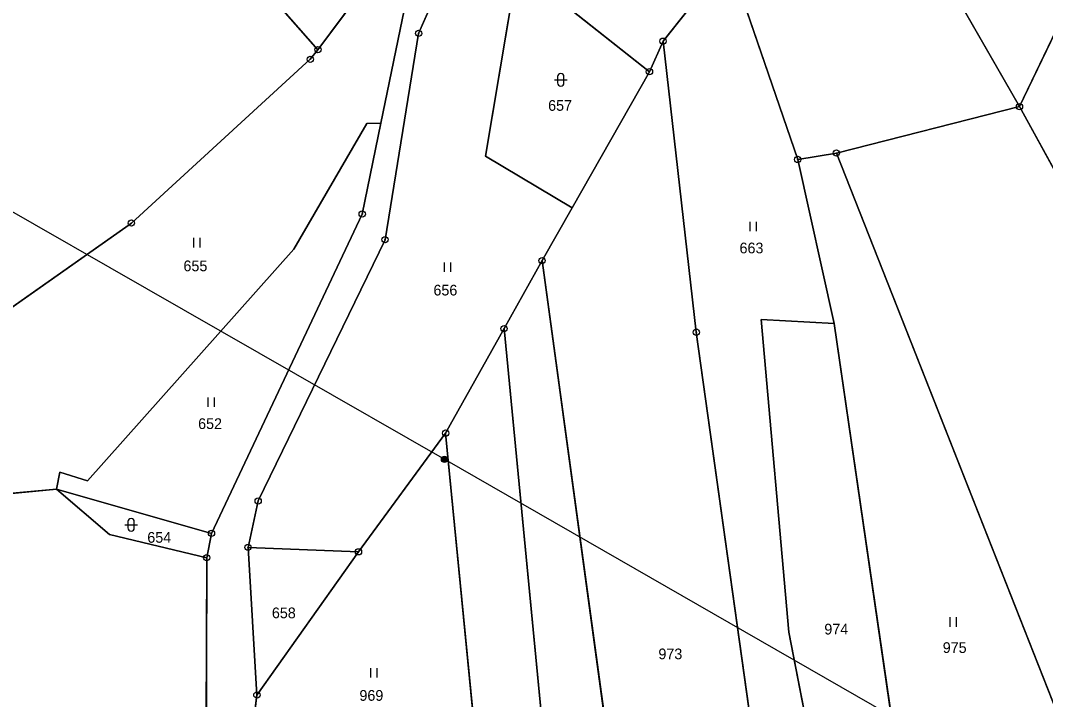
# Model space of a CAD drawing. Extents: x -689422 to -685210, y -987725 to -982160.
# Drawn here: x -687135.2 to -686972.5, y -986055.5 to -985947.8 of the extents above; entities that cross this region are included whole.
import ezdxf

# ---------------------------------------------------------------- set-up
doc = ezdxf.new("R2010")
doc.units = 0
for name, color, linetype in [('KN_Hranice_parcel', 7, 'Continuous'), ('KN_Parcelni cisla', 7, 'Continuous'), ('KN_Polygon parcely', 7, 'Continuous'), ('KN_Pozemkove predmety', 7, 'Continuous'), ('KN_POZEMKY_LESNI POZEMEK', 7, 'Continuous'), ('KN_POZEMKY_ORNA PUDA', 7, 'Continuous'), ('KN_POZEMKY_OSTATNI PLOCHA', 7, 'Continuous'), ('KN_POZEMKY_TTP', 7, 'Continuous'), ('KN_POZEMKY_ZAHRADA', 7, 'Continuous'), ('KN_VYUZITI_17_ostatni plocha_ostatni komunikace', 7, 'Continuous'), ('KN_VYUZITI_26_ostatni plocha_jina plocha', 7, 'Continuous'), ('KN_VYUZITI_27_ostatni plocha_neplodna puda', 7, 'Continuous'), ('KN_Značky bodu BP', 7, 'Continuous'), ('KN_Značky kultur', 7, 'Continuous')]:
    doc.layers.add(name, color=color, linetype=linetype)

msp = doc.modelspace()

# ---------------------------------------------------------------- linework, layer by layer
at = {"layer": 'KN_Hranice_parcel'}
for p, q in [((-686976.59, -985961.43), (-687008.72, -985905.55)), ((-687124.29, -985911.23), (-687087.98, -985952.41)), ((-686953.92, -985914.25), (-686976.59, -985961.43)), ((-687022.72, -985937.91), (-687033.19, -985951.05)), ((-687011.8, -985969.82), (-687022.72, -985937.91)), ((-687081.49, -985943.67), (-687087.98, -985952.41)), ((-687077.99, -985964.08), (-687073.91, -985944.26)), ((-687033.19, -985951.05), (-687035.34, -985955.89)), ((-687047.63, -985977.5), (-687035.34, -985955.89)), ((-686976.59, -985961.43), (-687005.66, -985968.81)), ((-687080.95, -985978.48), (-687077.99, -985964.08)), ((-687005.66, -985968.81), (-687011.8, -985969.82)), ((-687006.02, -985995.83), (-687011.8, -985969.82)), ((-687052.4, -985985.88), (-687047.63, -985977.5)), ((-687104.88, -986029.16), (-687080.95, -985978.48)), ((-687058.43, -985996.67), (-687052.4, -985985.88)), ((-686993.5, -986081.88), (-687006.02, -985995.83)), ((-687067.71, -986013.25), (-687058.43, -985996.67)), ((-687081.54, -986032.09), (-687067.71, -986013.25)), ((-687062.53, -986066.07), (-687067.71, -986013.25)), ((-687129.49, -986022.17), (-687151.61, -986024.18)), ((-687129.49, -986022.17), (-687104.88, -986029.16)), ((-687105.64, -986033.02), (-687104.88, -986029.16)), ((-687099.07, -986031.39), (-687081.54, -986032.09)), ((-687097.67, -986054.82), (-687099.07, -986031.39)), ((-687081.54, -986032.09), (-687097.67, -986054.82)), ((-687097.67, -986054.82), (-687102.76, -986095.39))]:
    msp.add_line(p, q, dxfattribs=at)
for points in [[(-687065.78, -985935.64), (-687071.99, -985949.82), (-687077.32, -985982.56), (-687097.47, -986024.02), (-687099.07, -986031.39)], [(-687047.63, -985977.5), (-687061.4, -985969.3), (-687056.56, -985940.55)], [(-687035.34, -985955.89), (-687050.96, -985943.53), (-687056.56, -985940.55)], [(-687033.19, -985951.05), (-687027.91, -985997.24), (-687019.13, -986059.91), (-687013.72, -986094.73)], [(-687087.98, -985952.41), (-687089.19, -985953.92), (-687117.6, -985979.91), (-687152.18, -986004.29), (-687166.02, -985999.89), (-687195.14, -985977.09), (-687197.01, -985979.23)], [(-686976.59, -985961.43), (-686936.32, -986034.85), (-686932.82, -986032.02)], [(-687077.99, -985964.08), (-687080.21, -985964.14), (-687091.83, -985984.04), (-687124.59, -986020.85), (-687128.98, -986019.46), (-687129.49, -986022.17)], [(-687005.66, -985968.81), (-686969.11, -986061.42), (-686990.82, -986084.68)], [(-687032.95, -986103.8), (-687041.6, -986064.72), (-687052.4, -985985.88)], [(-687004.65, -986088.97), (-687013.21, -986044.84), (-687017.61, -985995.22), (-687006.02, -985995.83)], [(-687058.43, -985996.67), (-687050.2, -986081.78), (-687043.72, -986107.7)], [(-687105.64, -986033.02), (-687121.08, -986029.34), (-687129.49, -986022.17)], [(-687111.82, -986124.56), (-687106.83, -986094.38), (-687105.72, -986068.46), (-687105.64, -986033.02)]]:
    msp.add_lwpolyline(points, dxfattribs=at)
at = {"layer": 'KN_Polygon parcely'}
for points in [[(-687075.89, -985893.54), (-687074.65, -985884.41), (-687078.95, -985867.46), (-687087.17, -985848.24), (-687093.2, -985852.8), (-687098.39, -985856.72), (-687110.66, -985872.03), (-687133.65, -985899.53), (-687124.29, -985911.23), (-687087.98, -985952.41), (-687081.49, -985943.67), (-687074.85, -985920.28)], [(-687021.26, -985935.4), (-687018.54, -985925.21), (-687011.4, -985908.78), (-687008.72, -985905.55), (-686997.42, -985891.97), (-686993.04, -985869.67), (-686997.8, -985867.02), (-687008.57, -985876.19), (-687027.35, -985891.66), (-687049.58, -985914.2), (-687065.78, -985935.64), (-687056.56, -985940.55), (-687050.96, -985943.53), (-687035.34, -985955.89), (-687033.19, -985951.05), (-687022.72, -985937.91)], [(-686976.59, -985961.43), (-686953.92, -985914.25), (-686968.42, -985896.57), (-686987.76, -985890.96), (-686997.42, -985891.97), (-687008.72, -985905.55)], [(-687008.72, -985905.55), (-687011.4, -985908.78), (-687018.54, -985925.21), (-687021.26, -985935.4), (-687022.72, -985937.91), (-687011.8, -985969.82), (-687005.66, -985968.81), (-686976.59, -985961.43)], [(-687159.62, -985943.54), (-687195.77, -985976.32), (-687197.69, -985978.07), (-687197.01, -985979.23), (-687195.14, -985977.09), (-687166.02, -985999.89), (-687152.18, -986004.29), (-687117.6, -985979.91), (-687089.19, -985953.92), (-687087.98, -985952.41), (-687124.29, -985911.23), (-687126.64, -985913.38)], [(-686976.59, -985961.43), (-686936.32, -986034.85), (-686932.82, -986032.02), (-686929.68, -986012.5), (-686922.63, -986000.48), (-686924.23, -985986.79), (-686933.55, -985958.19), (-686953.92, -985914.25)], [(-687097.47, -986024.02), (-687099.07, -986031.39), (-687081.54, -986032.09), (-687067.71, -986013.25), (-687058.43, -985996.67), (-687052.4, -985985.88), (-687047.63, -985977.5), (-687061.4, -985969.3), (-687056.56, -985940.55), (-687065.78, -985935.64), (-687071.99, -985949.82), (-687077.32, -985982.56)], [(-687022.72, -985937.91), (-687033.19, -985951.05), (-687027.91, -985997.24), (-687019.13, -986059.91), (-687013.72, -986094.73), (-687004.65, -986088.97), (-687013.21, -986044.84), (-687017.61, -985995.22), (-687006.02, -985995.83), (-687011.8, -985969.82)], [(-687035.34, -985955.89), (-687050.96, -985943.53), (-687056.56, -985940.55), (-687061.4, -985969.3), (-687047.63, -985977.5)], [(-687166.02, -985999.89), (-687195.14, -985977.09), (-687197.01, -985979.23), (-687175.79, -985997.42), (-687166.06, -986008.19), (-687151.61, -986024.18), (-687129.49, -986022.17), (-687128.98, -986019.46), (-687124.59, -986020.85), (-687091.83, -985984.04), (-687080.21, -985964.14), (-687077.99, -985964.08), (-687073.91, -985944.26), (-687081.49, -985943.67), (-687087.98, -985952.41), (-687089.19, -985953.92), (-687117.6, -985979.91), (-687152.18, -986004.29)], [(-687033.19, -985951.05), (-687035.34, -985955.89), (-687047.63, -985977.5), (-687052.4, -985985.88), (-687041.6, -986064.72), (-687032.95, -986103.8), (-687013.72, -986094.73), (-687019.13, -986059.91), (-687027.91, -985997.24)], [(-686969.11, -986061.42), (-686990.82, -986084.68), (-686989.13, -986088.31), (-686920.43, -986055.73), (-686932.82, -986032.02), (-686936.32, -986034.85), (-686976.59, -985961.43), (-687005.66, -985968.81)], [(-687080.21, -985964.14), (-687091.83, -985984.04), (-687124.59, -986020.85), (-687128.98, -986019.46), (-687129.49, -986022.17), (-687104.88, -986029.16), (-687080.95, -985978.48), (-687077.99, -985964.08)], [(-687006.02, -985995.83), (-686993.5, -986081.88), (-686990.82, -986084.68), (-686969.11, -986061.42), (-687005.66, -985968.81), (-687011.8, -985969.82)], [(-687050.2, -986081.78), (-687043.72, -986107.7), (-687032.95, -986103.8), (-687041.6, -986064.72), (-687052.4, -985985.88), (-687058.43, -985996.67)], [(-687006.02, -985995.83), (-687017.61, -985995.22), (-687013.21, -986044.84), (-687004.65, -986088.97), (-686993.5, -986081.88)], [(-687058.43, -985996.67), (-687067.71, -986013.25), (-687062.53, -986066.07), (-687060.65, -986085.24), (-687054.84, -986112.39), (-687043.72, -986107.7), (-687050.2, -986081.78)], [(-687097.67, -986054.82), (-687102.76, -986095.39), (-687101.78, -986125.29), (-687101.02, -986125.1), (-687097.47, -986084.85), (-687095.46, -986069.74), (-687079.01, -986068.17), (-687062.53, -986066.07), (-687067.71, -986013.25), (-687081.54, -986032.09)], [(-687174.92, -986060.57), (-687182.43, -986085.02), (-687185.01, -986096.98), (-687173.49, -986133.47), (-687111.66, -986130.61), (-687111.82, -986124.56), (-687106.83, -986094.38), (-687105.72, -986068.46), (-687105.64, -986033.02), (-687121.08, -986029.34), (-687129.49, -986022.17), (-687151.61, -986024.18)], [(-687104.88, -986029.16), (-687129.49, -986022.17), (-687121.08, -986029.34), (-687105.64, -986033.02)], [(-687081.54, -986032.09), (-687099.07, -986031.39), (-687097.67, -986054.82)]]:
    msp.add_lwpolyline(points, close=True, dxfattribs=at)
for points in [[(-687108.57, -986274.12), (-687099.9, -986209.98), (-687097.07, -986185.57), (-687096.78, -986182.84), (-687099.91, -986158.27), (-687101.69, -986127.95), (-687101.78, -986125.29), (-687102.76, -986095.39), (-687097.67, -986054.82), (-687099.07, -986031.39), (-687097.47, -986024.02), (-687077.32, -985982.56), (-687071.99, -985949.82), (-687065.78, -985935.64)], [(-687073.91, -985944.26), (-687077.99, -985964.08), (-687080.95, -985978.48), (-687104.88, -986029.16), (-687105.64, -986033.02), (-687105.72, -986068.46), (-687106.83, -986094.38), (-687111.82, -986124.56), (-687111.66, -986130.61), (-687110.81, -986162.36), (-687110.03, -986185.82), (-687118.49, -986267.43)]]:
    msp.add_lwpolyline(points, dxfattribs=at)
at = {"layer": 'KN_Pozemkove predmety'}
for p, q in [((-687173.49, -985956.92), (-687067.88, -986017.41)), ((-687067.88, -986017.41), (-686979.79, -986067.94))]:
    msp.add_line(p, q, dxfattribs=at)
for radius in [0.5, 0.4, 0.3, 0.2, 0.1]:
    msp.add_circle((-687067.88, -986017.41), radius, dxfattribs=at)
at = {"layer": 'KN_POZEMKY_LESNI POZEMEK'}
for p, q in [((-686976.59, -985961.43), (-686953.92, -985914.25)), ((-686936.32, -986034.85), (-686976.59, -985961.43))]:
    msp.add_line(p, q, dxfattribs=at)
at = {"layer": 'KN_POZEMKY_ORNA PUDA'}
for p, q in [((-687035.34, -985955.89), (-687033.19, -985951.05)), ((-687033.19, -985951.05), (-687027.91, -985997.24)), ((-687047.63, -985977.5), (-687035.34, -985955.89)), ((-687005.66, -985968.81), (-686976.59, -985961.43)), ((-686976.59, -985961.43), (-686936.32, -986034.85)), ((-686969.11, -986061.42), (-687005.66, -985968.81)), ((-687052.4, -985985.88), (-687047.63, -985977.5)), ((-687058.43, -985996.67), (-687052.4, -985985.88)), ((-687052.4, -985985.88), (-687041.6, -986064.72)), ((-687041.6, -986064.72), (-687052.4, -985985.88)), ((-687013.21, -986044.84), (-687017.61, -985995.22)), ((-687017.61, -985995.22), (-687006.02, -985995.83)), ((-687006.02, -985995.83), (-686993.5, -986081.88)), ((-687067.71, -986013.25), (-687058.43, -985996.67)), ((-687050.2, -986081.78), (-687058.43, -985996.67)), ((-687058.43, -985996.67), (-687050.2, -986081.78)), ((-687027.91, -985997.24), (-687019.13, -986059.91)), ((-687062.53, -986066.07), (-687067.71, -986013.25)), ((-687004.65, -986088.97), (-687013.21, -986044.84))]:
    msp.add_line(p, q, dxfattribs=at)
at = {"layer": 'KN_POZEMKY_OSTATNI PLOCHA'}
for p, q in [((-687065.78, -985935.64), (-687071.99, -985949.82)), ((-687061.4, -985969.3), (-687056.56, -985940.55)), ((-687050.96, -985943.53), (-687035.34, -985955.89)), ((-687077.99, -985964.08), (-687073.91, -985944.26)), ((-687071.99, -985949.82), (-687077.32, -985982.56)), ((-687035.34, -985955.89), (-687047.63, -985977.5)), ((-687080.95, -985978.48), (-687077.99, -985964.08)), ((-687047.63, -985977.5), (-687061.4, -985969.3)), ((-687104.88, -986029.16), (-687080.95, -985978.48)), ((-687077.32, -985982.56), (-687097.47, -986024.02)), ((-687129.49, -986022.17), (-687104.88, -986029.16)), ((-687121.08, -986029.34), (-687129.49, -986022.17)), ((-687097.47, -986024.02), (-687099.07, -986031.39)), ((-687105.64, -986033.02), (-687121.08, -986029.34)), ((-687104.88, -986029.16), (-687105.64, -986033.02)), ((-687105.64, -986033.02), (-687104.88, -986029.16)), ((-687099.07, -986031.39), (-687081.54, -986032.09)), ((-687097.67, -986054.82), (-687099.07, -986031.39)), ((-687099.07, -986031.39), (-687097.67, -986054.82)), ((-687105.72, -986068.46), (-687105.64, -986033.02)), ((-687081.54, -986032.09), (-687097.67, -986054.82)), ((-687097.67, -986054.82), (-687102.76, -986095.39))]:
    msp.add_line(p, q, dxfattribs=at)
at = {"layer": 'KN_POZEMKY_TTP'}
for p, q in [((-687008.72, -985905.55), (-686976.59, -985961.43)), ((-687124.29, -985911.23), (-687087.98, -985952.41)), ((-687071.99, -985949.82), (-687065.78, -985935.64)), ((-687022.72, -985937.91), (-687033.19, -985951.05)), ((-687033.19, -985951.05), (-687022.72, -985937.91)), ((-687011.8, -985969.82), (-687022.72, -985937.91)), ((-687022.72, -985937.91), (-687011.8, -985969.82)), ((-687056.56, -985940.55), (-687061.4, -985969.3)), ((-687087.98, -985952.41), (-687081.49, -985943.67)), ((-687035.34, -985955.89), (-687050.96, -985943.53)), ((-687073.91, -985944.26), (-687077.99, -985964.08)), ((-687077.32, -985982.56), (-687071.99, -985949.82)), ((-687033.19, -985951.05), (-687035.34, -985955.89)), ((-687027.91, -985997.24), (-687033.19, -985951.05)), ((-687089.19, -985953.92), (-687087.98, -985952.41)), ((-687087.98, -985952.41), (-687089.19, -985953.92)), ((-687117.6, -985979.91), (-687089.19, -985953.92)), ((-687089.19, -985953.92), (-687117.6, -985979.91)), ((-686976.59, -985961.43), (-687005.66, -985968.81)), ((-687080.21, -985964.14), (-687091.83, -985984.04)), ((-687091.83, -985984.04), (-687080.21, -985964.14)), ((-687077.99, -985964.08), (-687080.95, -985978.48)), ((-687077.99, -985964.08), (-687080.21, -985964.14)), ((-687080.21, -985964.14), (-687077.99, -985964.08)), ((-687061.4, -985969.3), (-687047.63, -985977.5)), ((-687005.66, -985968.81), (-687011.8, -985969.82)), ((-687011.8, -985969.82), (-687005.66, -985968.81)), ((-687006.02, -985995.83), (-687011.8, -985969.82)), ((-687011.8, -985969.82), (-687006.02, -985995.83)), ((-687005.66, -985968.81), (-686969.11, -986061.42)), ((-687047.63, -985977.5), (-687052.4, -985985.88)), ((-687152.18, -986004.29), (-687117.6, -985979.91)), ((-687117.6, -985979.91), (-687152.18, -986004.29)), ((-687080.95, -985978.48), (-687104.88, -986029.16)), ((-687097.47, -986024.02), (-687077.32, -985982.56)), ((-687091.83, -985984.04), (-687124.59, -986020.85)), ((-687124.59, -986020.85), (-687091.83, -985984.04)), ((-687052.4, -985985.88), (-687058.43, -985996.67)), ((-687017.61, -985995.22), (-687013.21, -986044.84)), ((-687006.02, -985995.83), (-687017.61, -985995.22)), ((-686993.5, -986081.88), (-687006.02, -985995.83)), ((-687058.43, -985996.67), (-687067.71, -986013.25)), ((-687019.13, -986059.91), (-687027.91, -985997.24)), ((-687067.71, -986013.25), (-687081.54, -986032.09)), ((-687081.54, -986032.09), (-687067.71, -986013.25)), ((-687067.71, -986013.25), (-687062.53, -986066.07)), ((-687128.98, -986019.46), (-687129.49, -986022.17)), ((-687129.49, -986022.17), (-687128.98, -986019.46)), ((-687124.59, -986020.85), (-687128.98, -986019.46)), ((-687128.98, -986019.46), (-687124.59, -986020.85)), ((-687129.49, -986022.17), (-687151.61, -986024.18)), ((-687151.61, -986024.18), (-687129.49, -986022.17)), ((-687104.88, -986029.16), (-687129.49, -986022.17)), ((-687129.49, -986022.17), (-687121.08, -986029.34)), ((-687099.07, -986031.39), (-687097.47, -986024.02)), ((-687121.08, -986029.34), (-687105.64, -986033.02)), ((-687081.54, -986032.09), (-687099.07, -986031.39)), ((-687105.64, -986033.02), (-687105.72, -986068.46)), ((-687097.67, -986054.82), (-687081.54, -986032.09)), ((-687013.21, -986044.84), (-687004.65, -986088.97)), ((-687102.76, -986095.39), (-687097.67, -986054.82))]:
    msp.add_line(p, q, dxfattribs=at)
at = {"layer": 'KN_POZEMKY_ZAHRADA'}
for p, q in [((-686976.59, -985961.43), (-687008.72, -985905.55)), ((-687087.98, -985952.41), (-687124.29, -985911.23)), ((-686953.92, -985914.25), (-686976.59, -985961.43)), ((-687081.49, -985943.67), (-687087.98, -985952.41))]:
    msp.add_line(p, q, dxfattribs=at)
at = {"layer": 'KN_VYUZITI_17_ostatni plocha_ostatni komunikace'}
for p, q in [((-687065.78, -985935.64), (-687071.99, -985949.82)), ((-687077.99, -985964.08), (-687073.91, -985944.26)), ((-687071.99, -985949.82), (-687077.32, -985982.56)), ((-687080.95, -985978.48), (-687077.99, -985964.08)), ((-687104.88, -986029.16), (-687080.95, -985978.48)), ((-687077.32, -985982.56), (-687097.47, -986024.02)), ((-687097.47, -986024.02), (-687099.07, -986031.39)), ((-687105.64, -986033.02), (-687104.88, -986029.16)), ((-687099.07, -986031.39), (-687097.67, -986054.82)), ((-687105.72, -986068.46), (-687105.64, -986033.02)), ((-687097.67, -986054.82), (-687102.76, -986095.39))]:
    msp.add_line(p, q, dxfattribs=at)
at = {"layer": 'KN_VYUZITI_26_ostatni plocha_jina plocha'}
for p, q in [((-687099.07, -986031.39), (-687081.54, -986032.09)), ((-687097.67, -986054.82), (-687099.07, -986031.39)), ((-687081.54, -986032.09), (-687097.67, -986054.82))]:
    msp.add_line(p, q, dxfattribs=at)
at = {"layer": 'KN_VYUZITI_27_ostatni plocha_neplodna puda'}
for p, q in [((-687061.4, -985969.3), (-687056.56, -985940.55)), ((-687050.96, -985943.53), (-687035.34, -985955.89)), ((-687035.34, -985955.89), (-687047.63, -985977.5)), ((-687047.63, -985977.5), (-687061.4, -985969.3)), ((-687129.49, -986022.17), (-687104.88, -986029.16)), ((-687121.08, -986029.34), (-687129.49, -986022.17)), ((-687105.64, -986033.02), (-687121.08, -986029.34)), ((-687104.88, -986029.16), (-687105.64, -986033.02))]:
    msp.add_line(p, q, dxfattribs=at)
at = {"layer": 'KN_Značky bodu BP'}
for centre, radius in [((-687071.99, -985949.82), 0.5), ((-687071.99, -985949.82), 0.0303), ((-687033.19, -985951.05), 0.5), ((-687087.98, -985952.41), 0.5), ((-687033.19, -985951.05), 0.0303), ((-687089.19, -985953.92), 0.5), ((-687089.19, -985953.92), 0.0303), ((-687087.98, -985952.41), 0.0303), ((-687035.34, -985955.89), 0.5), ((-687035.34, -985955.89), 0.0303), ((-686976.59, -985961.43), 0.5), ((-686976.59, -985961.43), 0.0303), ((-687005.66, -985968.81), 0.5), ((-687011.8, -985969.82), 0.5), ((-687011.8, -985969.82), 0.0303), ((-687005.66, -985968.81), 0.0303), ((-687080.95, -985978.48), 0.5), ((-687117.6, -985979.91), 0.5), ((-687117.6, -985979.91), 0.0303), ((-687080.95, -985978.48), 0.0303), ((-687077.32, -985982.56), 0.5), ((-687077.32, -985982.56), 0.0303), ((-687052.4, -985985.88), 0.5), ((-687052.4, -985985.88), 0.0303), ((-687058.43, -985996.67), 0.5), ((-687058.43, -985996.67), 0.0303), ((-687027.91, -985997.24), 0.5), ((-687027.91, -985997.24), 0.0303), ((-687067.71, -986013.25), 0.5), ((-687067.71, -986013.25), 0.0303), ((-687097.47, -986024.02), 0.5), ((-687097.47, -986024.02), 0.0303), ((-687104.88, -986029.16), 0.5), ((-687104.88, -986029.16), 0.0303), ((-687099.07, -986031.39), 0.5), ((-687099.07, -986031.39), 0.0303), ((-687081.54, -986032.09), 0.5), ((-687105.64, -986033.02), 0.5), ((-687105.64, -986033.02), 0.0303), ((-687081.54, -986032.09), 0.0303), ((-687097.67, -986054.82), 0.5), ((-687097.67, -986054.82), 0.0303)]:
    msp.add_circle(centre, radius, dxfattribs=at)
at = {"layer": 'KN_Značky kultur'}
for p, q in [((-687049.92, -985956.67), (-687049.92, -985957.67)), ((-687048.92, -985957.67), (-687048.92, -985956.67)), ((-687050.42, -985957.17), (-687048.42, -985957.17)), ((-687019.36, -985981.22), (-687019.36, -985979.72)), ((-687018.36, -985981.22), (-687018.36, -985979.72)), ((-687107.7, -985983.77), (-687107.7, -985982.27)), ((-687106.7, -985983.77), (-687106.7, -985982.27)), ((-687067.88, -985987.66), (-687067.88, -985986.16)), ((-687066.88, -985987.66), (-687066.88, -985986.16)), ((-687105.42, -986009.1), (-687105.42, -986007.6)), ((-687104.42, -986009.1), (-687104.42, -986007.6)), ((-687118.64, -986027.8), (-687116.64, -986027.8)), ((-687118.14, -986027.3), (-687118.14, -986028.3)), ((-687117.14, -986028.3), (-687117.14, -986027.3)), ((-686987.59, -986043.97), (-686987.59, -986042.47)), ((-686986.59, -986043.97), (-686986.59, -986042.47)), ((-687079.57, -986052.04), (-687079.57, -986050.54)), ((-687078.57, -986052.04), (-687078.57, -986050.54))]:
    msp.add_line(p, q, dxfattribs=at)
for centre, start, end in [((-687049.42, -985956.67), 0, 180), ((-687049.42, -985957.67), 180, 359.9879), ((-687117.64, -986027.3), 0, 180), ((-687117.64, -986028.3), 180, 359.9879)]:
    msp.add_arc(centre, 0.5, start, end, dxfattribs=at)

# ---------------------------------------------------------------- texts
at = {"layer": 'KN_Parcelni cisla'}
for s, p in [('657', (-687051.43, -985962.1)), ('663', (-687021.04, -985984.72)), ('655', (-687109.33, -985987.56)), ('656', (-687069.64, -985991.41)), ('652', (-687107, -986012.6)), ('654', (-687115.07, -986030.65)), ('658', (-687095.29, -986042.63)), ('974', (-687007.58, -986045.21)), ('975', (-686988.78, -986048.14)), ('973', (-687033.92, -986049.14)), ('969', (-687081.39, -986055.73))]:
    msp.add_text(s, height=1.7, dxfattribs=at).set_placement(p)

doc.saveas('drawing.dxf')
